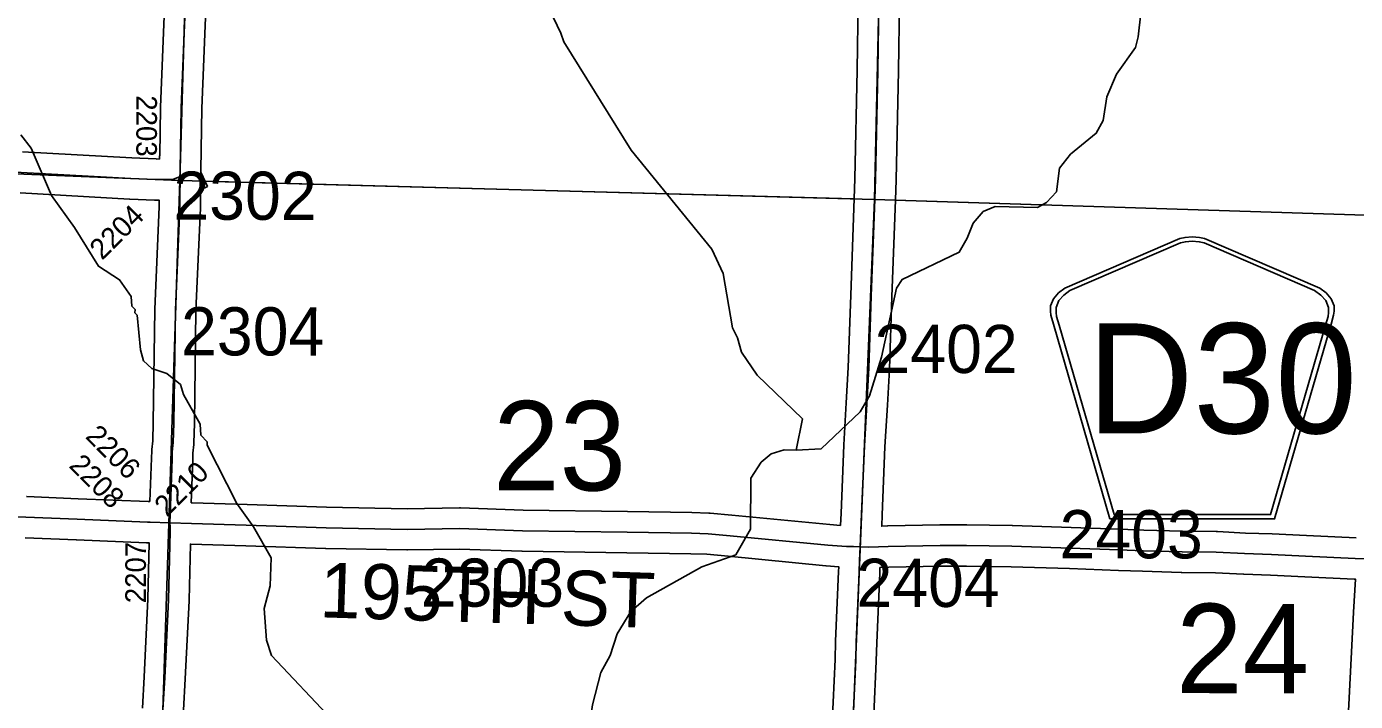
# Model space of a CAD drawing. Extents: x -157.2 to -99.3, y 12.2 to 46.2.
# Drawn here: x -125.008 to -123.076, y 30.623 to 31.604 of the extents above; entities that cross this region are included whole.
import ezdxf

# ---------------------------------------------------------------- set-up
doc = ezdxf.new("R2010")
doc.units = 0
for name, color, linetype in [('tdCoHydroRiver', 7, 'Continuous'), ('tdCoSecRdNmbr', 7, 'Continuous'), ('tdCoSecRdTxt', 7, 'Continuous'), ('tdCoSecRteBand', 7, 'Continuous'), ('tdCoSecRteCL', 7, 'Continuous'), ('tdCoSectLine', 7, 'Continuous'), ('tdCoSectLinePart', 7, 'Continuous'), ('tdCoSectNmbr', 7, 'Continuous'), ('tdCoShieldCoRteHrd', 7, 'Continuous'), ('tdCoSurfAsphalt', 7, 'Continuous'), ('tdCoSurfGravel', 7, 'Continuous')]:
    doc.layers.add(name, color=color, linetype=linetype)

msp = doc.modelspace()

# ---------------------------------------------------------------- linework, layer by layer
at = {"layer": 'tdCoHydroRiver'}
for points in [[(-124.2443, 31.6376), (-124.2418, 31.617), (-124.2314, 31.5947), (-124.227, 31.5819), (-124.129, 31.4244), (-124.0116, 31.2806), (-123.9953, 31.2454), (-123.9818, 31.1661), (-123.9743, 31.1517), (-123.9686, 31.131), (-123.9459, 31.0972), (-123.8799, 31.0338), (-123.8891, 30.9883)], [(-123.8891, 30.9883), (-123.8528, 30.9904), (-123.796, 31.044), (-123.7827, 31.0673), (-123.7653, 31.1236), (-123.7434, 31.2239), (-123.7352, 31.2363), (-123.652, 31.2765), (-123.6404, 31.2967), (-123.6318, 31.3185), (-123.6171, 31.3355), (-123.5996, 31.3428), (-123.5381, 31.3411), (-123.5252, 31.3486), (-123.5106, 31.364), (-123.5064, 31.3985), (-123.4901, 31.4186), (-123.4529, 31.4491), (-123.4429, 31.4677), (-123.4372, 31.5023), (-123.4236, 31.535), (-123.3957, 31.5737), (-123.3921, 31.5893), (-123.3879, 31.6239)], [(-125.0167, 31.4469), (-125.0015, 31.4276), (-124.9719, 31.3589), (-124.9385, 31.3121), (-124.9039, 31.2559), (-124.8729, 31.2361), (-124.8562, 31.2119), (-124.8551, 31.1977), (-124.8505, 31.1928), (-124.8506, 31.1881), (-124.8475, 31.1848), (-124.8427, 31.1342), (-124.8384, 31.1183), (-124.8261, 31.1069), (-124.8042, 31.1), (-124.7842, 31.0836), (-124.7799, 31.0693), (-124.7559, 31.026), (-124.7548, 31.0102), (-124.7456, 31.0004), (-124.7457, 30.9957), (-124.7024, 30.9108), (-124.6781, 30.877), (-124.6526, 30.832), (-124.6538, 30.7911), (-124.6626, 30.7582), (-124.6592, 30.7123), (-124.652, 30.69), (-124.5632, 30.5959)], [(-124.2615, 30.2779), (-124.2605, 30.311), (-124.2355, 30.3576), (-124.232, 30.3702), (-124.2304, 30.4269), (-124.2151, 30.4628), (-124.2126, 30.4943), (-124.2001, 30.546), (-124.1933, 30.5616), (-124.1854, 30.6181), (-124.173, 30.6651), (-124.1597, 30.69), (-124.1493, 30.7212), (-124.1294, 30.7538), (-124.1067, 30.7737), (-124.0265, 30.8187), (-123.9771, 30.8362), (-123.9555, 30.8734), (-123.955, 30.9476), (-123.9401, 30.9708), (-123.9255, 30.983), (-123.9064, 30.9888), (-123.8891, 30.9883)]]:
    msp.add_lwpolyline(points, dxfattribs=at)
at = {"layer": 'tdCoSecRteBand'}
for points in [[(-124.8192, 31.4117), (-124.8149, 31.4118), (-124.8148, 31.4165), (-124.8147, 31.4165), (-124.8135, 31.4865), (-124.8135, 31.4869), (-124.8135, 31.4872), (-124.8071, 31.644)], [(-124.7472, 31.6416), (-124.7535, 31.4852), (-124.755, 31.3956), (-124.755, 31.3928), (-124.7452, 31.3718), (-124.7553, 31.3671), (-124.7554, 31.353), (-124.7555, 31.3412), (-124.7555, 31.3407), (-124.7555, 31.3402), (-124.7619, 31.1915), (-124.7641, 31.0274), (-124.7641, 31.0272), (-124.7642, 31.027), (-124.7649, 30.9989), (-124.7649, 30.9977), (-124.7651, 30.9965), (-124.7664, 30.984), (-124.7667, 30.9745), (-124.7667, 30.9745), (-124.7667, 30.9745), (-124.7667, 30.9744), (-124.7688, 30.9119), (-124.7675, 30.9119), (-124.7675, 30.9119), (-124.7674, 30.9118), (-124.6877, 30.9094), (-124.6877, 30.9094), (-124.6876, 30.9094), (-124.572, 30.9054), (-124.4548, 30.9032), (-124.3789, 30.9045), (-124.3782, 30.9045), (-124.3774, 30.9044), (-124.2862, 30.9013), (-124.1346, 30.899), (-124.1346, 30.899), (-124.1346, 30.899), (-124.0411, 30.8976), (-124.0409, 30.8976), (-124.0407, 30.8975), (-124.0162, 30.8968), (-124.0153, 30.8968), (-124.0144, 30.8967), (-123.9826, 30.8937), (-123.9825, 30.8937), (-123.9825, 30.8937), (-123.8404, 30.8802), (-123.8247, 30.8789)], [(-123.8247, 30.8789), (-123.8239, 30.8969), (-123.82, 30.9957), (-123.82, 30.996), (-123.82, 30.9963), (-123.8163, 31.0571), (-123.8136, 31.1088), (-123.8099, 31.2136), (-123.8099, 31.2136), (-123.8099, 31.2136), (-123.8048, 31.3545), (-123.8037, 31.3831), (-123.8003, 31.541), (-123.799, 31.6417)], [(-123.7391, 31.6406), (-123.7403, 31.5401), (-123.7403, 31.54), (-123.7403, 31.5398), (-123.7437, 31.3815), (-123.7437, 31.3813), (-123.7438, 31.3811), (-123.7448, 31.3523), (-123.7499, 31.2114), (-123.7536, 31.1064), (-123.7536, 31.1061), (-123.7536, 31.1059), (-123.7563, 31.0539), (-123.7564, 31.0537), (-123.7564, 31.0536), (-123.76, 30.993), (-123.764, 30.8944), (-123.764, 30.8944), (-123.764, 30.8943), (-123.7647, 30.8778), (-123.7563, 30.8781), (-123.7561, 30.8781), (-123.7559, 30.8781), (-123.6802, 30.8798), (-123.6799, 30.8798), (-123.6796, 30.8798), (-123.6413, 30.8798), (-123.6411, 30.8798), (-123.6409, 30.8798), (-123.5753, 30.8788), (-123.575, 30.8788), (-123.5748, 30.8788), (-123.4895, 30.8761), (-123.4894, 30.8761), (-123.4893, 30.8761), (-123.4183, 30.8734), (-123.3836, 30.8721), (-123.3276, 30.8704), (-123.2782, 30.8702), (-123.2774, 30.8702), (-123.2767, 30.8701), (-123.2358, 30.8679), (-123.197, 30.8665), (-123.1969, 30.8665), (-123.1968, 30.8665), (-123.147, 30.8642), (-123.147, 30.8642), (-123.1469, 30.8642), (-123.0751, 30.8608)], [(-125.0142, 31.4223), (-124.8554, 31.4132), (-124.8198, 31.4118), (-124.8192, 31.4117)], [(-124.8288, 30.9135), (-124.8267, 30.9765), (-124.8267, 30.9765), (-124.8267, 30.9765), (-124.8267, 30.9765), (-124.8263, 30.9872), (-124.8263, 30.9883), (-124.8262, 30.9894), (-124.8248, 31.0017), (-124.8241, 31.0284), (-124.8219, 31.1927), (-124.8219, 31.1932), (-124.8219, 31.1936), (-124.8155, 31.3423), (-124.8154, 31.3518), (-124.8192, 31.3517), (-124.82, 31.3517), (-124.8208, 31.3518), (-124.8222, 31.3518), (-124.858, 31.3532), (-124.8583, 31.3533), (-124.8585, 31.3533), (-125.0174, 31.3624)], [(-125.0083, 30.921), (-125.008, 30.921), (-124.9333, 30.9178), (-124.8314, 30.9136), (-124.8288, 30.9135)], [(-124.8398, 30.6131), (-124.8374, 30.6589), (-124.832, 30.7719), (-124.8299, 30.8535), (-124.8306, 30.8535), (-124.8332, 30.8536), (-124.8335, 30.8536), (-124.8337, 30.8536), (-124.9358, 30.8578), (-124.9358, 30.8578), (-124.9358, 30.8578), (-125.0102, 30.861)], [(-123.8397, 30.5291), (-123.8326, 30.6839), (-123.8318, 30.7103), (-123.8318, 30.7105), (-123.8318, 30.7107), (-123.8276, 30.8121), (-123.8273, 30.8189), (-123.8455, 30.8204), (-123.8457, 30.8204), (-123.8459, 30.8204), (-123.9882, 30.834), (-124.019, 30.8369), (-124.0423, 30.8376), (-124.1355, 30.839), (-124.2874, 30.8413), (-124.2877, 30.8413), (-124.288, 30.8413), (-124.3787, 30.8445), (-124.4544, 30.8432), (-124.4549, 30.8432), (-124.4554, 30.8432), (-124.5733, 30.8455), (-124.5736, 30.8455), (-124.5738, 30.8455), (-124.6896, 30.8494), (-124.7692, 30.8519), (-124.77, 30.8519), (-124.772, 30.7701), (-124.772, 30.7698), (-124.772, 30.7694), (-124.7774, 30.656), (-124.7774, 30.6559), (-124.7774, 30.6558), (-124.7799, 30.6104)], [(-123.0868, 30.5901), (-123.0787, 30.7525), (-123.0787, 30.7526), (-123.0787, 30.7526), (-123.076, 30.8008), (-123.0774, 30.8008), (-123.0776, 30.8008), (-123.0778, 30.8008), (-123.1497, 30.8043), (-123.1994, 30.8065), (-123.2383, 30.808), (-123.2385, 30.808), (-123.2388, 30.808), (-123.2792, 30.8102), (-123.3283, 30.8104), (-123.3287, 30.8104), (-123.3291, 30.8104), (-123.3855, 30.8122), (-123.3856, 30.8122), (-123.3857, 30.8122), (-123.4204, 30.8134), (-123.4205, 30.8134), (-123.4205, 30.8134), (-123.4915, 30.8161), (-123.5764, 30.8188), (-123.6416, 30.8198), (-123.6792, 30.8198), (-123.7544, 30.8181), (-123.7673, 30.8176), (-123.7677, 30.8096), (-123.7719, 30.7084), (-123.7726, 30.682), (-123.7726, 30.6817), (-123.7726, 30.6814), (-123.7798, 30.5263)]]:
    msp.add_lwpolyline(points, dxfattribs=at)
at = {"layer": 'tdCoSecRteCL'}
for points in [[(-124.7851, 31.3862), (-124.785, 31.396), (-124.7835, 31.486), (-124.7771, 31.6429), (-124.7744, 31.7274), (-124.7739, 31.7701), (-124.7732, 31.7948), (-124.7715, 31.8695), (-124.7697, 31.9077), (-124.7678, 31.9516), (-124.7668, 32.0108), (-124.7673, 32.0409), (-124.7658, 32.0794), (-124.7631, 32.1139), (-124.7616, 32.1329), (-124.7589, 32.1869), (-124.7579, 32.2441), (-124.7574, 32.3279), (-124.7561, 32.388)], [(-123.7961, 30.8477), (-123.794, 30.8956), (-123.79, 30.9945), (-123.7863, 31.0554), (-123.7836, 31.1075), (-123.7799, 31.2125), (-123.7748, 31.3534), (-123.7737, 31.3822), (-123.7703, 31.5405), (-123.769, 31.6414), (-123.7663, 31.7094), (-123.7634, 31.8071), (-123.7624, 31.8756), (-123.7604, 32.0246), (-123.7597, 32.0581), (-123.7562, 32.1891), (-123.7552, 32.2384), (-123.7526, 32.3607)], [(-126.2891, 31.4345), (-126.2353, 31.433), (-125.9895, 31.4264), (-125.9007, 31.4237), (-125.7895, 31.4212), (-125.6632, 31.416), (-125.515, 31.4118), (-125.3525, 31.4049), (-125.24, 31.4005), (-125.1111, 31.3965), (-125.0159, 31.3923), (-124.8568, 31.3832), (-124.821, 31.3818), (-124.8196, 31.3817), (-124.8018, 31.382), (-124.7944, 31.3825), (-124.7905, 31.3837), (-124.7851, 31.3862)], [(-124.7999, 30.8827), (-124.799, 30.9073), (-124.7967, 30.9755), (-124.7967, 30.9755), (-124.7964, 30.9861), (-124.7949, 30.9997), (-124.7941, 31.0278), (-124.7919, 31.1923), (-124.7855, 31.3415), (-124.7854, 31.3533), (-124.7851, 31.3862)], [(-126.3026, 30.9335), (-126.2665, 30.9327), (-126.1905, 30.9302), (-126.1118, 30.927), (-126.0139, 30.9245), (-125.9165, 30.9228), (-125.8112, 30.9196), (-125.8075, 30.9194), (-125.7089, 30.9147), (-125.667, 30.9127), (-125.6305, 30.9117), (-125.5922, 30.9122), (-125.5432, 30.9122), (-125.4946, 30.9102), (-125.4162, 30.906), (-125.3168, 30.9023), (-125.2546, 30.8999), (-125.1888, 30.8974), (-125.0845, 30.8927), (-125.0093, 30.891), (-124.9345, 30.8878), (-124.8324, 30.8836), (-124.8283, 30.8835), (-124.7999, 30.8827)], [(-124.8099, 30.6115), (-124.8074, 30.6574), (-124.802, 30.7708), (-124.7995, 30.8702), (-124.7995, 30.8769), (-124.7999, 30.8827)], [(-124.7999, 30.8827), (-124.7683, 30.8819), (-124.6887, 30.8794), (-124.5728, 30.8755), (-124.4549, 30.8732), (-124.3784, 30.8745), (-124.2869, 30.8713), (-124.135, 30.869), (-124.0416, 30.8676), (-124.0172, 30.8668), (-123.9853, 30.8639), (-123.8431, 30.8503), (-123.8162, 30.8481), (-123.8056, 30.8481), (-123.7961, 30.8477)], [(-123.8394, 29.3527), (-123.8356, 29.4685), (-123.8319, 29.618), (-123.8282, 29.7556), (-123.8272, 29.798), (-123.8245, 29.9193), (-123.8238, 29.9731), (-123.8218, 30.144), (-123.8211, 30.1642), (-123.8171, 30.2964), (-123.8164, 30.3519), (-123.8129, 30.4606), (-123.8097, 30.5277), (-123.8026, 30.6828), (-123.8018, 30.7094), (-123.7976, 30.8109), (-123.7969, 30.8281), (-123.7961, 30.8477)], [(-123.7961, 30.8477), (-123.7834, 30.8471), (-123.7553, 30.8481), (-123.6796, 30.8498), (-123.6413, 30.8498), (-123.5757, 30.8488), (-123.4904, 30.8461), (-123.4194, 30.8434), (-123.3846, 30.8422), (-123.3281, 30.8404), (-123.2783, 30.8402), (-123.2371, 30.838), (-123.1982, 30.8365), (-123.1484, 30.8343), (-123.0764, 30.8308), (-123.0444, 30.8297)]]:
    msp.add_lwpolyline(points, dxfattribs=at)
at = {"layer": 'tdCoSectLine'}
for points in [[(-124.7855, 31.3805), (-124.7565, 32.388)], [(-123.7752, 31.3527), (-123.753, 32.3607)], [(-125.7891, 31.4212), (-124.7855, 31.3805)], [(-124.8174, 30.3832), (-124.7855, 31.3805)], [(-124.7855, 31.3805), (-123.7752, 31.3527)], [(-123.8167, 30.3475), (-123.7752, 31.3527)], [(-123.7752, 31.3527), (-122.7886, 31.3211)]]:
    msp.add_lwpolyline(points, dxfattribs=at)
at = {"layer": 'tdCoSectLinePart'}
for points in [[(-124.7554, 31.3797), (-123.8052, 31.3536)], [(-123.7453, 31.3518), (-122.8186, 31.3221)]]:
    msp.add_lwpolyline(points, dxfattribs=at)
at = {"layer": 'tdCoShieldCoRteHrd'}
for points in [[(-123.4329, 30.8885), (-123.5148, 31.1714), (-123.5187, 31.1845), (-123.5195, 31.1904), (-123.5195, 31.1982), (-123.5152, 31.2086), (-123.5079, 31.217), (-123.4984, 31.2237), (-123.3311, 31.2961), (-123.3236, 31.2977), (-123.3131, 31.2986), (-123.3027, 31.2977), (-123.2952, 31.2961), (-123.1279, 31.2237), (-123.1184, 31.217), (-123.1111, 31.2086), (-123.1068, 31.1982), (-123.1068, 31.1904), (-123.1076, 31.1845), (-123.1114, 31.1714), (-123.1934, 30.8885)], [(-123.427, 30.8948), (-123.5068, 31.1701), (-123.5105, 31.1827), (-123.5112, 31.1884), (-123.5112, 31.1959), (-123.5071, 31.2058), (-123.5001, 31.2139), (-123.491, 31.2203), (-123.3304, 31.2898), (-123.3232, 31.2914), (-123.3131, 31.2922), (-123.3031, 31.2914), (-123.2959, 31.2898), (-123.1353, 31.2203), (-123.1261, 31.2139), (-123.1192, 31.2058), (-123.1151, 31.1959), (-123.1151, 31.1884), (-123.1158, 31.1827), (-123.1195, 31.1701), (-123.1992, 30.8948)]]:
    msp.add_lwpolyline(points, close=True, dxfattribs=at)
at = {"layer": 'tdCoSurfAsphalt'}
for points in [[(-123.7748, 31.3534), (-123.7737, 31.3822), (-123.7703, 31.5405), (-123.769, 31.6414)], [(-123.7961, 30.8477), (-123.794, 30.8956), (-123.79, 30.9945), (-123.7863, 31.0554), (-123.7836, 31.1075), (-123.7799, 31.2125), (-123.7748, 31.3534)], [(-123.7976, 30.8109), (-123.7969, 30.8281), (-123.7961, 30.8477)], [(-123.7961, 30.8477), (-123.7834, 30.8471), (-123.7553, 30.8481), (-123.6796, 30.8498), (-123.6413, 30.8498), (-123.5757, 30.8488), (-123.4904, 30.8461), (-123.4194, 30.8434), (-123.3846, 30.8422), (-123.3281, 30.8404), (-123.2783, 30.8402), (-123.2371, 30.838), (-123.1982, 30.8365), (-123.1484, 30.8343), (-123.0764, 30.8308), (-123.0444, 30.8297)]]:
    msp.add_lwpolyline(points, dxfattribs=at)
at = {"layer": 'tdCoSurfGravel'}
for p, q in [((-124.7854, 31.3533), (-124.7851, 31.3862)), ((-124.799, 30.9073), (-124.7967, 30.9755)), ((-124.7967, 30.9755), (-124.7967, 30.9755)), ((-124.7999, 30.8827), (-124.799, 30.9073)), ((-124.8283, 30.8835), (-124.7999, 30.8827))]:
    msp.add_line(p, q, dxfattribs=at)
for points in [[(-124.7851, 31.3862), (-124.785, 31.396), (-124.7835, 31.486), (-124.7771, 31.6429), (-124.7744, 31.7274), (-124.7739, 31.7701), (-124.7732, 31.7948), (-124.7715, 31.8695), (-124.7697, 31.9077), (-124.7678, 31.9516), (-124.7668, 32.0108), (-124.7673, 32.0409), (-124.7658, 32.0794), (-124.7631, 32.1139), (-124.7616, 32.1329), (-124.7589, 32.1869), (-124.7579, 32.2441), (-124.7574, 32.3279), (-124.7561, 32.388)], [(-125.0159, 31.3923), (-124.8568, 31.3832), (-124.821, 31.3818)], [(-124.821, 31.3818), (-124.8196, 31.3817), (-124.8018, 31.382), (-124.7944, 31.3825), (-124.7905, 31.3837), (-124.7851, 31.3862)], [(-124.7967, 30.9755), (-124.7964, 30.9861), (-124.7949, 30.9997), (-124.7941, 31.0278), (-124.7919, 31.1923), (-124.7855, 31.3415), (-124.7854, 31.3533)], [(-125.8075, 30.9194), (-125.7089, 30.9147), (-125.667, 30.9127), (-125.6305, 30.9117), (-125.5922, 30.9122), (-125.5432, 30.9122), (-125.4946, 30.9102), (-125.4162, 30.906), (-125.3168, 30.9023), (-125.2546, 30.8999), (-125.1888, 30.8974), (-125.0845, 30.8927), (-125.0093, 30.891), (-124.9345, 30.8878), (-124.8324, 30.8836), (-124.8283, 30.8835), (-124.8283, 30.8835)], [(-124.8099, 30.6115), (-124.8074, 30.6574), (-124.802, 30.7708), (-124.7995, 30.8702), (-124.7995, 30.8769), (-124.7999, 30.8827)], [(-124.7999, 30.8827), (-124.7683, 30.8819), (-124.6887, 30.8794), (-124.5728, 30.8755), (-124.4549, 30.8732), (-124.3784, 30.8745), (-124.2869, 30.8713), (-124.135, 30.869), (-124.0416, 30.8676), (-124.0172, 30.8668), (-123.9853, 30.8639), (-123.8431, 30.8503), (-123.8162, 30.8481), (-123.8056, 30.8481), (-123.7961, 30.8477)], [(-123.8356, 29.4685), (-123.8319, 29.618), (-123.8282, 29.7556), (-123.8272, 29.798), (-123.8245, 29.9193), (-123.8238, 29.9731), (-123.8218, 30.144), (-123.8211, 30.1642), (-123.8171, 30.2964), (-123.8164, 30.3519), (-123.8129, 30.4606), (-123.8097, 30.5277), (-123.8026, 30.6828), (-123.8018, 30.7094), (-123.7976, 30.8109)]]:
    msp.add_lwpolyline(points, dxfattribs=at)

# ---------------------------------------------------------------- texts
at = {"layer": 'tdCoSecRdNmbr'}
for s, height, rotation, p in [('2203', 0.03, 269.906, (-124.8486, 31.5044)), ('2302', 0.07, 359.9045, (-124.7948, 31.3235)), ('2204', 0.03, 44.9055, (-124.8984, 31.2636)), ('2304', 0.07, 359.9045, (-124.7837, 31.1263)), ('2402', 0.07, 359.9052, (-123.7753, 31.1008)), ('2206', 0.03, 314.9048, (-124.9242, 31.007)), ('2208', 0.03, 314.9048, (-124.9479, 30.9645)), ('2210', 0.03, 44.9055, (-124.8042, 30.8904)), ('2403', 0.07, 359.9055, (-123.5062, 30.8313)), ('2207', 0.03, 89.906, (-124.8348, 30.7658)), ('2303', 0.07, 359.9048, (-124.4349, 30.7609)), ('2404', 0.07, 359.9052, (-123.8015, 30.7606))]:
    msp.add_text(s, height=height, rotation=rotation, dxfattribs=at).set_placement(p)
at = {"layer": 'tdCoSecRdTxt'}
msp.add_text('195TH ST', height=0.08, rotation=358.1658, dxfattribs=at).set_placement((-124.5829, 30.7454))
at = {"layer": 'tdCoSectNmbr'}
for s, rotation, p in [('23', 359.9048, (-124.3299, 30.9299)), ('24', 359.9055, (-123.3368, 30.6351))]:
    msp.add_text(s, height=0.13, rotation=rotation, dxfattribs=at).set_placement(p)
at = {"layer": 'tdCoShieldCoRteHrd'}
msp.add_text('D30', height=0.16, dxfattribs=at).set_placement((-123.4661, 31.0128))

doc.saveas('drawing.dxf')
